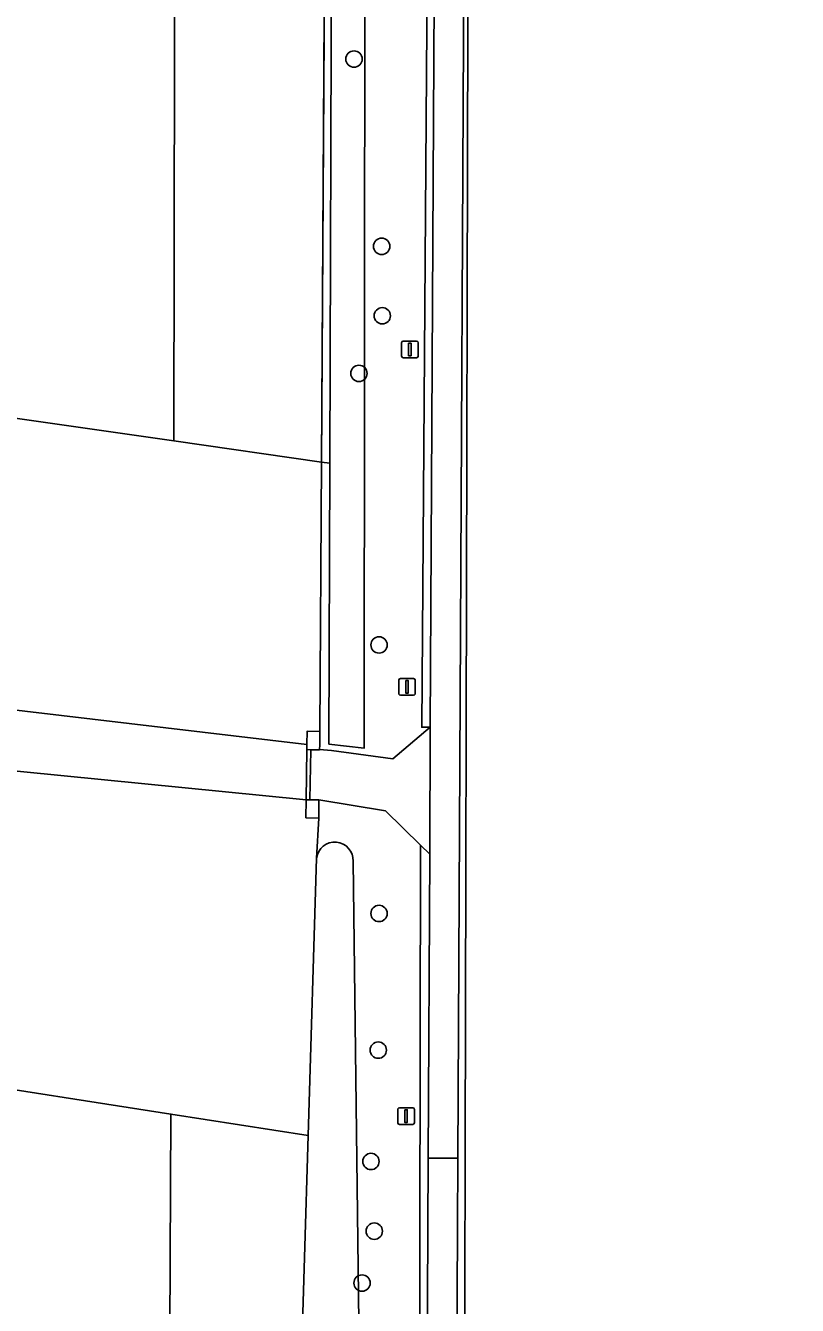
# Model space of a CAD drawing. Extents: x 161483 to 162250, y 379484 to 380833.
# Drawn here: x 162136.4 to 162182.5, y 380018.8 to 380095.3 of the extents above; entities that cross this region are included whole.
import ezdxf

# ---------------------------------------------------------------- set-up
doc = ezdxf.new("R2010")
doc.units = 0
for name, color, linetype in [('IMGEO_Berm_open', 7, 'Continuous'), ('IMGEO_Boom', 7, 'Continuous'), ('IMGEO_Gemengd_bos', 7, 'Continuous'), ('IMGEO_Groenvoorziening', 7, 'Continuous'), ('IMGEO_Hek', 7, 'Continuous'), ('IMGEO_Lichtmast', 7, 'Continuous'), ('IMGEO_Muur', 7, 'Continuous'), ('IMGEO_Rijbaan_lokaal_gesloten', 7, 'Continuous'), ('IMGEO_Rijbaan_lokaal_open', 7, 'Continuous'), ('IMGEO_Verkeerseiland_open', 7, 'Continuous'), ('IMGEO_Voetpad_onverhard', 7, 'Continuous'), ('IMGEO_Voetpad_open', 7, 'Continuous'), ('IMGEO_Waterloop', 7, 'Continuous')]:
    doc.layers.add(name, color=color, linetype=linetype)

msp = doc.modelspace()

# ---------------------------------------------------------------- linework, layer by layer
at = {"layer": 'IMGEO_Berm_open'}
msp.add_lwpolyline([(162160.969, 380126.003), (162160.596, 380126.006), (162160.077, 380053.394), (162160.577, 380053.394)], close=True, dxfattribs=at)
msp.add_lwpolyline([(162159.671, 379863.344), (162160.464, 380027.631), (162160.552, 380045.797), (162160.004, 380046.336), (162159.927, 379998.607)], dxfattribs=at)
at = {"layer": 'IMGEO_Boom'}
for centre in [(162156.024, 380093.34), (162157.676, 380082.143), (162157.715, 380077.99), (162156.318, 380074.547), (162157.521, 380058.312), (162157.519, 380042.259), (162157.472, 380034.09), (162157.036, 380027.434), (162157.232, 380023.267), (162156.506, 380020.167)]:
    msp.add_circle(centre, 0.489, dxfattribs=at)
at = {"layer": 'IMGEO_Gemengd_bos'}
for points in [[(162154.317, 380107.655), (162154.429, 380126.123), (162147.102, 380141.805), (162146.967, 380142.003), (162145.372, 380141.369), (162145.255, 380070.515), (162154.085, 380069.244)], [(162175.644, 379754.709), (162181.262, 379756.517), (162155.035, 379822.48), (162152.584, 379828.553), (162153.48, 379984.471), (162152.852, 380014.393), (162153.289, 380028.985), (162145.085, 380030.263), (162144.386, 379878.92), (162144.304, 379875.026), (162145.908, 379864.833), (162145.977, 379844.576), (162146.455, 379827.243), (162153.126, 379809.489)]]:
    msp.add_lwpolyline(points, close=True, dxfattribs=at)
for points in [[(162103.507, 379717.849), (162182.52, 379737.684), (162179.316, 379745.775), (162175.644, 379754.709), (162153.126, 379809.489), (162146.455, 379827.243), (162145.977, 379844.576), (162145.908, 379864.833), (162144.304, 379875.026), (162144.386, 379878.92), (162145.085, 380030.263), (162131.293, 380032.411), (162090.516, 380038.762), (162096.792, 380077.739), (162126.584, 380073.203), (162136.341, 380071.798), (162145.255, 380070.515), (162145.372, 380141.369), (162144.066, 380140.861), (162032.063, 380067.539)], [(162154.085, 380069.244), (162145.255, 380070.515), (162136.341, 380071.798), (162126.584, 380073.203), (162096.792, 380077.739), (162090.516, 380038.762), (162131.293, 380032.411), (162145.085, 380030.263), (162153.289, 380028.985), (162153.785, 380045.569), (162153.918, 380047.967), (162153.148, 380047.978), (162153.162, 380049.057), (162133.674, 380050.987), (162130.621, 380051.289), (162130.321, 380049.916), (162127.101, 380050.349), (162126.333, 380045.342), (162104.653, 380047.94), (162104.866, 380050.278)], [(162106.206, 380062.533), (162106.499, 380064.821), (162128.462, 380062.008), (162127.808, 380057.201), (162131.142, 380056.771), (162130.914, 380055.003), (162134.14, 380054.621), (162153.205, 380052.366), (162153.217, 380053.156), (162153.987, 380053.145), (162154.085, 380069.244)]]:
    msp.add_lwpolyline(points, dxfattribs=at)
at = {"layer": 'IMGEO_Groenvoorziening'}
for points in [[(162157.049, 380129.922), (162156.662, 380100.096), (162156.624, 380052.133), (162154.526, 380052.388), (162154.578, 380069.173), (162154.676, 380100.646), (162154.518, 380107.628), (162154.317, 380107.655), (162154.085, 380069.244), (162153.987, 380053.145), (162153.974, 380052.332), (162153.97, 380052.071), (162154.68, 380052.002), (162158.345, 380051.511), (162160.577, 380053.394), (162160.077, 380053.394), (162160.596, 380126.006), (162160.969, 380126.003), (162160.987, 380128.526)], [(162159.927, 379998.607), (162160.004, 380046.336), (162157.903, 380048.404), (162153.932, 380049.046), (162153.929, 380048.781), (162153.918, 380047.967), (162153.785, 380045.569)], [(162155.97, 380045.38), (162156.534, 380000), (162156.633, 379987.371), (162155.693, 379828.304), (162157.32, 379823.937)]]:
    msp.add_lwpolyline(points, dxfattribs=at)
msp.add_arc((162154.874, 380045.431), 1.097, 357.35768, 172.75489, dxfattribs=at)
at = {"layer": 'IMGEO_Hek'}
for points in [[(162146.967, 380142.003), (162147.102, 380141.805), (162154.429, 380126.123), (162154.085, 380069.244)], [(162145.255, 380070.515), (162154.085, 380069.244)], [(162154.085, 380069.244), (162153.987, 380053.145)], [(162154.085, 380069.244), (162154.578, 380069.173)], [(162153.384, 380049.051), (162153.436, 380052.048)], [(162153.918, 380047.967), (162153.785, 380045.569)]]:
    msp.add_lwpolyline(points, dxfattribs=at)
at = {"layer": 'IMGEO_Lichtmast'}
for p, q in [((162158.869, 380075.578), (162158.869, 380076.378)), ((162158.869, 380076.378), (162158.869, 380075.578)), ((162158.969, 380076.478), (162159.759, 380076.478)), ((162159.759, 380076.478), (162158.969, 380076.478)), ((162159.859, 380076.378), (162159.859, 380075.578)), ((162159.859, 380075.578), (162159.859, 380076.378)), ((162159.759, 380075.478), (162158.969, 380075.478)), ((162158.969, 380075.478), (162159.759, 380075.478)), ((162158.697, 380055.406), (162158.697, 380056.206)), ((162158.697, 380056.206), (162158.697, 380055.406)), ((162158.797, 380056.306), (162159.587, 380056.306)), ((162159.587, 380056.306), (162158.797, 380056.306)), ((162159.687, 380056.206), (162159.687, 380055.406)), ((162159.687, 380055.406), (162159.687, 380056.206)), ((162159.587, 380055.306), (162158.797, 380055.306)), ((162158.797, 380055.306), (162159.587, 380055.306)), ((162158.64, 380029.747), (162158.64, 380030.547)), ((162158.64, 380030.547), (162158.64, 380029.747)), ((162158.74, 380030.647), (162159.53, 380030.647)), ((162159.53, 380030.647), (162158.74, 380030.647)), ((162159.63, 380030.547), (162159.63, 380029.747)), ((162159.63, 380029.747), (162159.63, 380030.547)), ((162159.53, 380029.647), (162158.74, 380029.647)), ((162158.74, 380029.647), (162159.53, 380029.647))]:
    msp.add_line(p, q, dxfattribs=at)
for points in [[(162159.289, 380076.353), (162159.439, 380076.353), (162159.439, 380075.603), (162159.289, 380075.603), (162159.289, 380076.353)], [(162159.117, 380056.181), (162159.267, 380056.181), (162159.267, 380055.431), (162159.117, 380055.431), (162159.117, 380056.181)], [(162159.06, 380030.522), (162159.21, 380030.522), (162159.21, 380029.772), (162159.06, 380029.772), (162159.06, 380030.522)]]:
    msp.add_lwpolyline(points, dxfattribs=at)
for centre, start, end in [((162158.969, 380076.378), 90, 180), ((162158.969, 380076.378), 90, 180), ((162159.759, 380076.378), 0, 90), ((162159.759, 380076.378), 360, 90), ((162158.969, 380075.578), 180, 270), ((162158.969, 380075.578), 180, 270), ((162159.759, 380075.578), 270, 0), ((162159.759, 380075.578), 270, 0), ((162158.797, 380056.206), 90, 180), ((162158.797, 380056.206), 90, 180), ((162159.587, 380056.206), 0, 90), ((162159.587, 380056.206), 360, 90), ((162158.797, 380055.406), 180, 270), ((162158.797, 380055.406), 180, 270), ((162159.587, 380055.406), 270, 0), ((162159.587, 380055.406), 270, 0), ((162158.74, 380030.547), 90, 180), ((162158.74, 380030.547), 90, 180), ((162159.53, 380030.547), 0, 90), ((162159.53, 380030.547), 360, 90), ((162158.74, 380029.747), 180, 270), ((162158.74, 380029.747), 180, 270), ((162159.53, 380029.747), 270, 0), ((162159.53, 380029.747), 270, 0)]:
    msp.add_arc(centre, 0.1, start, end, dxfattribs=at)
at = {"layer": 'IMGEO_Muur'}
for points in [[(162153.987, 380053.145), (162153.217, 380053.156), (162153.205, 380052.366), (162153.2, 380052.055), (162153.436, 380052.048), (162153.97, 380052.043), (162153.97, 380052.071), (162153.974, 380052.332)], [(162153.932, 380049.046), (162153.384, 380049.051), (162153.162, 380049.057), (162153.148, 380047.978), (162153.918, 380047.967), (162153.929, 380048.781)]]:
    msp.add_lwpolyline(points, close=True, dxfattribs=at)
at = {"layer": 'IMGEO_Rijbaan_lokaal_gesloten'}
msp.add_lwpolyline([(162160.552, 380045.797), (162160.464, 380027.631), (162162.238, 380027.629), (162162.725, 380126.002), (162160.969, 380126.003), (162160.577, 380053.394)], close=True, dxfattribs=at)
msp.add_lwpolyline([(162162.005, 379825.114), (162161.936, 379825.453), (162161.515, 379829.253), (162161.437, 379833.075), (162161.425, 379863.418), (162162.238, 380027.629), (162160.464, 380027.631), (162159.671, 379863.344), (162159.632, 379836.119)], dxfattribs=at)
at = {"layer": 'IMGEO_Rijbaan_lokaal_open'}
msp.add_lwpolyline([(162160.577, 380053.394), (162158.345, 380051.511), (162154.68, 380052.002), (162153.97, 380052.071), (162153.97, 380052.043), (162153.436, 380052.048), (162153.384, 380049.051), (162153.932, 380049.046), (162157.903, 380048.404), (162160.004, 380046.336), (162160.552, 380045.797)], close=True, dxfattribs=at)
at = {"layer": 'IMGEO_Verkeerseiland_open'}
msp.add_lwpolyline([(162162.005, 379825.114), (162162.447, 379935.336), (162162.868, 380112.498), (162163.394, 380125.989), (162162.725, 380126.002), (162162.238, 380027.629), (162161.425, 379863.418), (162161.437, 379833.075), (162161.515, 379829.253), (162161.936, 379825.453), (162162.005, 379825.114)], dxfattribs=at)
at = {"layer": 'IMGEO_Voetpad_onverhard'}
msp.add_lwpolyline([(162104.866, 380050.278), (162104.653, 380047.94), (162126.333, 380045.342), (162127.101, 380050.349), (162130.321, 380049.916), (162130.621, 380051.289), (162133.674, 380050.987), (162153.162, 380049.057), (162153.2, 380052.055), (162153.205, 380052.366), (162134.14, 380054.621), (162130.914, 380055.003), (162131.142, 380056.771), (162127.808, 380057.201), (162128.462, 380062.008), (162106.499, 380064.821), (162106.206, 380062.533)], dxfattribs=at)
at = {"layer": 'IMGEO_Voetpad_open'}
msp.add_lwpolyline([(162153.384, 380049.051), (162153.436, 380052.048), (162153.2, 380052.055), (162153.162, 380049.057)], close=True, dxfattribs=at)
at = {"layer": 'IMGEO_Waterloop'}
for points in [[(162154.57, 380129.81), (162154.429, 380126.123), (162154.317, 380107.655), (162154.518, 380107.628), (162154.676, 380100.646), (162154.578, 380069.173), (162154.526, 380052.388), (162156.624, 380052.133), (162156.662, 380100.096)], [(162153.785, 380045.569), (162153.289, 380028.985), (162152.852, 380014.393), (162153.48, 379984.471), (162152.584, 379828.553), (162155.035, 379822.48)], [(162157.32, 379823.937), (162155.693, 379828.304), (162156.633, 379987.371), (162156.534, 380000), (162155.97, 380045.38)]]:
    msp.add_lwpolyline(points, dxfattribs=at)
msp.add_arc((162154.874, 380045.431), 1.097, 357.35768, 172.75489, dxfattribs=at)

doc.saveas('drawing.dxf')
